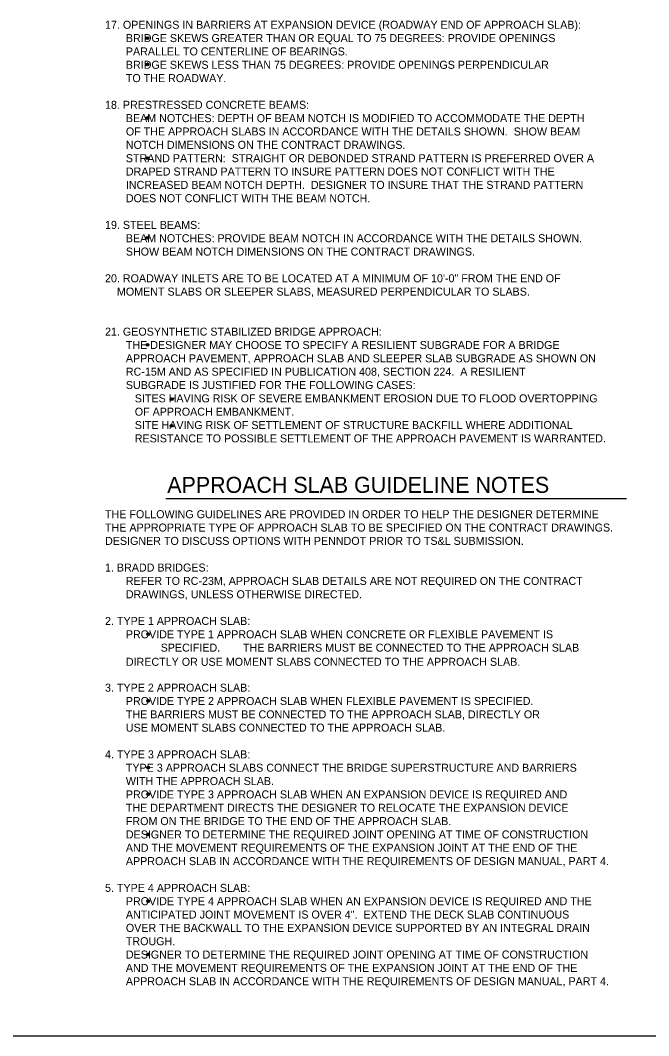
# Model space of a CAD drawing. Extents: x 636530 to 644067, y 294168 to 299122.
# Drawn here: x 639282.2 to 639517.7, y 298341.5 to 298722 of the extents above; entities that cross this region are included whole.
import ezdxf

# ---------------------------------------------------------------- set-up
doc = ezdxf.new("R2010")
doc.units = 0
doc.layers.add('1', color=7, linetype='Continuous')

msp = doc.modelspace()

# ---------------------------------------------------------------- linework, layer by layer
at = {"layer": '1'}
for p, q in [((639336.74, 298542.82), (639509.4, 298542.82)), ((639046.78, 298341.48), (639832.78, 298341.48))]:
    msp.add_line(p, q, dxfattribs=at)
for centre, radius in [((639329.86, 298715.25), 0.533), ((639329.86, 298715.25), 0.4), ((639329.86, 298715.25), 0.267), ((639329.86, 298715.25), 0.133), ((639329.86, 298705.45), 0.533), ((639329.86, 298705.45), 0.4), ((639329.86, 298705.45), 0.267), ((639329.86, 298705.45), 0.133), ((639329.86, 298685.34), 0.533), ((639329.86, 298685.34), 0.4), ((639329.86, 298685.34), 0.267), ((639329.86, 298685.34), 0.133), ((639329.86, 298670.3), 0.533), ((639329.86, 298670.3), 0.4), ((639329.86, 298670.3), 0.267), ((639329.86, 298670.3), 0.133), ((639329.86, 298640.46), 0.533), ((639329.86, 298640.46), 0.4), ((639329.86, 298640.46), 0.267), ((639329.86, 298640.46), 0.133), ((639329.9, 298600.37), 0.533), ((639329.9, 298600.37), 0.4), ((639329.9, 298600.37), 0.267), ((639329.9, 298600.37), 0.133), ((639338.94, 298579.98), 0.533), ((639338.94, 298579.98), 0.4), ((639338.94, 298579.98), 0.267), ((639338.94, 298579.98), 0.133), ((639338.94, 298569.98), 0.533), ((639338.94, 298569.98), 0.4), ((639338.94, 298569.98), 0.267), ((639338.94, 298569.98), 0.133), ((639330.13, 298491.96), 0.533), ((639330.13, 298491.96), 0.4), ((639330.13, 298491.96), 0.267), ((639330.13, 298491.96), 0.133), ((639330.13, 298466.96), 0.533), ((639330.13, 298466.96), 0.4), ((639330.13, 298466.96), 0.267), ((639330.13, 298466.96), 0.133), ((639330.13, 298441.96), 0.533), ((639330.13, 298441.96), 0.4), ((639330.13, 298441.96), 0.267), ((639330.13, 298441.96), 0.133), ((639330.13, 298431.96), 0.533), ((639330.13, 298431.96), 0.4), ((639330.13, 298431.96), 0.267), ((639330.13, 298431.96), 0.133), ((639330.13, 298416.96), 0.533), ((639330.13, 298416.96), 0.4), ((639330.13, 298416.96), 0.267), ((639330.13, 298416.96), 0.133), ((639330.13, 298391.94), 0.533), ((639330.13, 298391.94), 0.4), ((639330.13, 298391.94), 0.267), ((639330.13, 298391.94), 0.133), ((639330.13, 298371.94), 0.533), ((639330.13, 298371.94), 0.4), ((639330.13, 298371.94), 0.267), ((639330.13, 298371.94), 0.133)]:
    msp.add_circle(centre, radius, dxfattribs=at)

# ---------------------------------------------------------------- texts
for s, height, p in [('17. OPENINGS IN BARRIERS AT EXPANSION DEVICE (ROADWAY END OF APPROACH SLAB):', 3, (639313.98, 298718.8)), ('       BRIDGE SKEWS GREATER THAN OR EQUAL TO 75 DEGREES: PROVIDE OPENINGS', 3, (639313.98, 298713.8)), ('       PARALLEL TO CENTERLINE OF BEARINGS. ', 3, (639313.98, 298708.8)), ('       BRIDGE SKEWS LESS THAN 75 DEGREES: PROVIDE OPENINGS PERPENDICULAR', 3, (639313.98, 298703.8)), ('       TO THE ROADWAY.', 3, (639313.98, 298698.8)), ('18. PRESTRESSED CONCRETE BEAMS: ', 3, (639313.98, 298688.8)), ('       BEAM NOTCHES: DEPTH OF BEAM NOTCH IS MODIFIED TO ACCOMMODATE THE DEPTH ', 3, (639313.98, 298683.8)), ('       OF THE APPROACH SLABS IN ACCORDANCE WITH THE DETAILS SHOWN.  SHOW BEAM ', 3, (639313.98, 298678.8)), ('       NOTCH DIMENSIONS ON THE CONTRACT DRAWINGS. ', 3, (639313.98, 298673.8)), ('       STRAND PATTERN:  STRAIGHT OR DEBONDED STRAND PATTERN IS PREFERRED OVER A ', 3, (639313.98, 298668.8)), ('       DRAPED STRAND PATTERN TO INSURE PATTERN DOES NOT CONFLICT WITH THE ', 3, (639313.98, 298663.8)), ('       INCREASED BEAM NOTCH DEPTH.  DESIGNER TO INSURE THAT THE STRAND PATTERN ', 3, (639313.98, 298658.8)), ('       DOES NOT CONFLICT WITH THE BEAM NOTCH.', 3, (639313.98, 298653.8)), ('19. STEEL BEAMS:', 3, (639313.98, 298643.8)), ('       BEAM NOTCHES: PROVIDE BEAM NOTCH IN ACCORDANCE WITH THE DETAILS SHOWN.', 3, (639313.98, 298638.8)), ('       SHOW BEAM NOTCH DIMENSIONS ON THE CONTRACT DRAWINGS.', 3, (639313.98, 298633.8)), ('20. ROADWAY INLETS ARE TO BE LOCATED AT A MINIMUM OF 10\'-0" FROM THE END OF ', 3, (639313.98, 298623.8)), ('    MOMENT SLABS OR SLEEPER SLABS, MEASURED PERPENDICULAR TO SLABS.', 3, (639313.98, 298618.8)), ('21. GEOSYNTHETIC STABILIZED BRIDGE APPROACH:', 3, (639313.98, 298603.8)), ('       THE DESIGNER MAY CHOOSE TO SPECIFY A RESILIENT SUBGRADE FOR A BRIDGE ', 3, (639313.98, 298598.8)), ('       APPROACH PAVEMENT, APPROACH SLAB AND SLEEPER SLAB SUBGRADE AS SHOWN ON ', 3, (639313.98, 298593.8)), ('       RC-15M AND AS SPECIFIED IN PUBLICATION 408, SECTION 224.  A RESILIENT ', 3, (639313.98, 298588.8)), ('       SUBGRADE IS JUSTIFIED FOR THE FOLLOWING CASES:', 3, (639313.98, 298583.8)), ('          SITES HAVING RISK OF SEVERE EMBANKMENT EROSION DUE TO FLOOD OVERTOPPING ', 3, (639313.98, 298578.8)), ('          OF APPROACH EMBANKMENT.', 3, (639313.98, 298573.8)), ('          SITE HAVING RISK OF SETTLEMENT OF STRUCTURE BACKFILL WHERE ADDITIONAL ', 3, (639313.98, 298568.8)), ('          RESISTANCE TO POSSIBLE SETTLEMENT OF THE APPROACH PAVEMENT IS WARRANTED.', 3, (639313.98, 298563.8)), ('APPROACH SLAB GUIDELINE NOTES', 6, (639337.29, 298544.89)), ('THE FOLLOWING GUIDELINES ARE PROVIDED IN ORDER TO HELP THE DESIGNER DETERMINE', 3, (639313.98, 298535.39)), ('THE APPROPRIATE TYPE OF APPROACH SLAB TO BE SPECIFIED ON THE CONTRACT DRAWINGS.', 3, (639313.98, 298530.39)), ('DESIGNER TO DISCUSS OPTIONS WITH PENNDOT PRIOR TO TS&L SUBMISSION.', 3, (639313.98, 298525.39)), ('1. BRADD BRIDGES:', 3, (639313.98, 298515.39)), ('       REFER TO RC-23M, APPROACH SLAB DETAILS ARE NOT REQUIRED ON THE CONTRACT', 3, (639313.98, 298510.39)), ('       DRAWINGS, UNLESS OTHERWISE DIRECTED.', 3, (639313.98, 298505.39)), ('2. TYPE 1 APPROACH SLAB:', 3, (639313.98, 298495.39)), ('       PROVIDE TYPE 1 APPROACH SLAB WHEN CONCRETE OR FLEXIBLE PAVEMENT IS', 3, (639313.98, 298490.39)), ('SPECIFIED.', 3, (639334.82, 298485.39)), (' THE BARRIERS MUST BE CONNECTED TO THE APPROACH SLAB', 3, (639364.58, 298485.39)), ('       DIRECTLY OR USE MOMENT SLABS CONNECTED TO THE APPROACH SLAB.', 3, (639313.98, 298480.08)), ('3. TYPE 2 APPROACH SLAB:', 3, (639313.98, 298470.39)), ('       PROVIDE TYPE 2 APPROACH SLAB WHEN FLEXIBLE PAVEMENT IS SPECIFIED.', 3, (639313.98, 298465.39)), ('       THE BARRIERS MUST BE CONNECTED TO THE APPROACH SLAB, DIRECTLY OR', 3, (639313.98, 298460.39)), ('       USE MOMENT SLABS CONNECTED TO THE APPROACH SLAB.', 3, (639313.98, 298455.41)), ('4. TYPE 3 APPROACH SLAB:', 3, (639313.98, 298445.39)), ('       TYPE 3 APPROACH SLABS CONNECT THE BRIDGE SUPERSTRUCTURE AND BARRIERS', 3, (639313.98, 298440.39)), ('       WITH THE APPROACH SLAB.', 3, (639313.98, 298435.39)), ('       PROVIDE TYPE 3 APPROACH SLAB WHEN AN EXPANSION DEVICE IS REQUIRED AND', 3, (639313.98, 298430.39)), ('       THE DEPARTMENT DIRECTS THE DESIGNER TO RELOCATE THE EXPANSION DEVICE', 3, (639313.98, 298425.39)), ('       FROM ON THE BRIDGE TO THE END OF THE APPROACH SLAB.', 3, (639313.98, 298420.39)), ('       DESIGNER TO DETERMINE THE REQUIRED JOINT OPENING AT TIME OF CONSTRUCTION', 3, (639313.98, 298415.39)), ('       AND THE MOVEMENT REQUIREMENTS OF THE EXPANSION JOINT AT THE END OF THE', 3, (639313.98, 298410.39)), ('       APPROACH SLAB IN ACCORDANCE WITH THE REQUIREMENTS OF DESIGN MANUAL, PART 4.', 3, (639313.98, 298405.39)), ('5. TYPE 4 APPROACH SLAB:', 3, (639313.98, 298395.38)), ('       PROVIDE TYPE 4 APPROACH SLAB WHEN AN EXPANSION DEVICE IS REQUIRED AND THE ', 3, (639313.98, 298390.38)), ('       ANTICIPATED JOINT MOVEMENT IS OVER 4".  EXTEND THE DECK SLAB CONTINUOUS', 3, (639313.98, 298385.38)), ('       OVER THE BACKWALL TO THE EXPANSION DEVICE SUPPORTED BY AN INTEGRAL DRAIN ', 3, (639313.98, 298380.38)), ('       TROUGH.', 3, (639313.98, 298375.38)), ('       DESIGNER TO DETERMINE THE REQUIRED JOINT OPENING AT TIME OF CONSTRUCTION', 3, (639313.98, 298370.38)), ('       AND THE MOVEMENT REQUIREMENTS OF THE EXPANSION JOINT AT THE END OF THE', 3, (639313.98, 298365.38)), ('       APPROACH SLAB IN ACCORDANCE WITH THE REQUIREMENTS OF DESIGN MANUAL, PART 4.', 3, (639313.98, 298360.38))]:
    msp.add_text(s, height=height, dxfattribs=at).set_placement(p)

doc.saveas('drawing.dxf')
